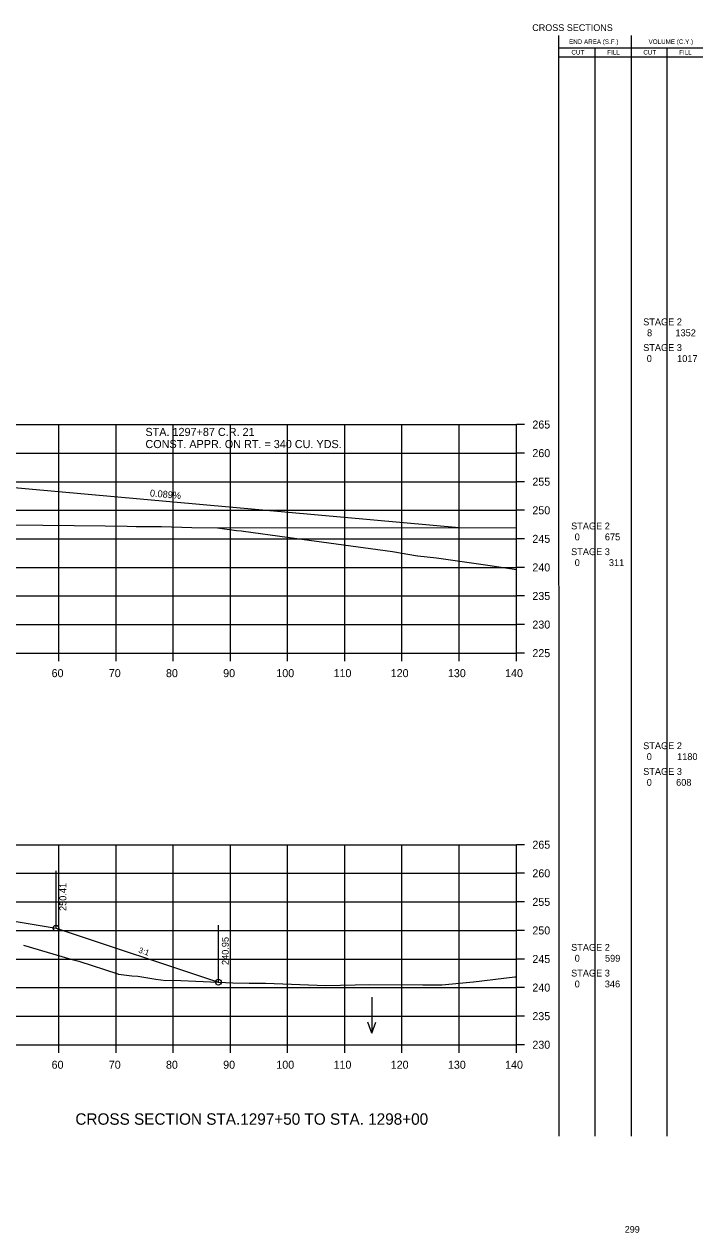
# Model space of a CAD drawing. Extents: x 1342547 to 1344156, y -1532351 to -1517216.
# Drawn here: x 1342756.8 to 1342875.5, y -1520417.1 to -1520205.6 of the extents above; entities that cross this region are included whole.
import ezdxf

# ---------------------------------------------------------------- set-up
doc = ezdxf.new("R2010")
doc.units = 0
for name, color, linetype in [('Level 2', 7, 'Continuous'), ('R_Axis', 7, 'Continuous'), ('R_Axis Annot', 7, 'Continuous'), ('R_Border Notes', 7, 'Continuous'), ('R_Draft', 7, 'Continuous'), ('R_Drive', 7, 'Continuous'), ('R_Exist Surface', 7, 'Continuous'), ('R_Fin Surface', 7, 'Continuous'), ('R_Grid', 7, 'Continuous'), ('R_No Plot', 7, 'Continuous'), ('R_Water', 7, 'Continuous'), ('R_Xsect Elev', 7, 'Continuous'), ('R_Xsect Slope', 7, 'Continuous')]:
    doc.layers.add(name, color=color, linetype=linetype)

msp = doc.modelspace()

# ---------------------------------------------------------------- linework, layer by layer
at = {"layer": 'Level 2'}
for p, q in [((1342850.33, -1520400.22), (1342850.32, -1520207.62)), ((1342862.99, -1520400.22), (1342862.99, -1520207.62)), ((1342850.32, -1520209.78), (1342863.59, -1520209.78)), ((1342856.66, -1520400.22), (1342856.66, -1520209.78)), ((1342863.59, -1520209.78), (1342875.48, -1520209.78)), ((1342869.23, -1520400.22), (1342869.23, -1520209.78)), ((1342850.32, -1520211.34), (1342863.59, -1520211.34)), ((1342863.59, -1520211.34), (1342875.48, -1520211.34))]:
    msp.add_line(p, q, dxfattribs=at)
at = {"layer": 'R_Axis'}
for p, q in [((1342842.87, -1520315.7), (1342842.87, -1520275.7)), ((1342844.27, -1520275.7), (1342842.87, -1520275.7)), ((1342844.27, -1520280.7), (1342842.87, -1520280.7)), ((1342844.27, -1520285.7), (1342842.87, -1520285.7)), ((1342844.27, -1520290.7), (1342842.87, -1520290.7)), ((1342844.27, -1520295.7), (1342842.87, -1520295.7)), ((1342844.27, -1520300.7), (1342842.87, -1520300.7)), ((1342844.27, -1520305.7), (1342842.87, -1520305.7)), ((1342844.27, -1520310.7), (1342842.87, -1520310.7)), ((1342562.87, -1520315.7), (1342842.87, -1520315.7)), ((1342762.87, -1520317.1), (1342762.87, -1520315.7)), ((1342772.87, -1520317.1), (1342772.87, -1520315.7)), ((1342782.87, -1520317.1), (1342782.87, -1520315.7)), ((1342792.87, -1520317.1), (1342792.87, -1520315.7)), ((1342802.87, -1520317.1), (1342802.87, -1520315.7)), ((1342812.87, -1520317.1), (1342812.87, -1520315.7)), ((1342822.87, -1520317.1), (1342822.87, -1520315.7)), ((1342832.87, -1520317.1), (1342832.87, -1520315.7)), ((1342842.87, -1520317.1), (1342842.87, -1520315.7)), ((1342844.27, -1520315.7), (1342842.87, -1520315.7)), ((1342842.87, -1520384.22), (1342842.87, -1520349.22)), ((1342844.27, -1520349.22), (1342842.87, -1520349.22)), ((1342844.27, -1520354.22), (1342842.87, -1520354.22)), ((1342844.27, -1520359.22), (1342842.87, -1520359.22)), ((1342844.27, -1520364.22), (1342842.87, -1520364.22)), ((1342844.27, -1520369.22), (1342842.87, -1520369.22)), ((1342844.27, -1520374.22), (1342842.87, -1520374.22)), ((1342844.27, -1520379.22), (1342842.87, -1520379.22)), ((1342562.87, -1520384.22), (1342842.87, -1520384.22)), ((1342762.87, -1520385.62), (1342762.87, -1520384.22)), ((1342772.87, -1520385.62), (1342772.87, -1520384.22)), ((1342782.87, -1520385.62), (1342782.87, -1520384.22)), ((1342792.87, -1520385.62), (1342792.87, -1520384.22)), ((1342802.87, -1520385.62), (1342802.87, -1520384.22)), ((1342812.87, -1520385.62), (1342812.87, -1520384.22)), ((1342822.87, -1520385.62), (1342822.87, -1520384.22)), ((1342832.87, -1520385.62), (1342832.87, -1520384.22)), ((1342842.87, -1520385.62), (1342842.87, -1520384.22)), ((1342844.27, -1520384.22), (1342842.87, -1520384.22))]:
    msp.add_line(p, q, dxfattribs=at)
at = {"layer": 'R_Drive'}
msp.add_line((1342790.62, -1520293.77), (1342842.87, -1520293.69), dxfattribs=at)
msp.add_lwpolyline([(1342734.37, -1520286.42), (1342752.37, -1520286.51), (1342832.87, -1520293.7)], dxfattribs=at)
at = {"layer": 'R_Exist Surface'}
for points in [[(1342754.63, -1520293.23), (1342770.94, -1520293.43), (1342774.82, -1520293.5), (1342776.4, -1520293.52), (1342780.81, -1520293.56), (1342786.11, -1520293.7), (1342790.62, -1520293.77), (1342793.96, -1520294.22), (1342794.78, -1520294.28), (1342795.18, -1520294.33), (1342802.79, -1520295.39), (1342821.19, -1520297.91), (1342825.6, -1520298.65), (1342825.62, -1520298.65), (1342828.88, -1520299.05), (1342837.87, -1520300.28), (1342842.87, -1520301.04)], [(1342756.71, -1520366.82), (1342764.98, -1520369.22), (1342766.35, -1520369.59), (1342773.16, -1520371.83), (1342773.26, -1520371.86), (1342773.3, -1520371.86), (1342775.64, -1520372.14), (1342776.66, -1520372.23), (1342779.85, -1520372.73), (1342781.55, -1520372.99), (1342782.9, -1520372.92), (1342793.3, -1520373.39), (1342796.17, -1520373.45), (1342799.01, -1520373.46), (1342809.57, -1520373.83), (1342817.23, -1520373.66), (1342826.54, -1520373.72), (1342829.84, -1520373.74), (1342835.35, -1520373.22), (1342842.58, -1520372.36), (1342842.87, -1520372.33)]]:
    msp.add_lwpolyline(points, dxfattribs=at)
at = {"layer": 'R_Fin Surface'}
msp.add_lwpolyline([(1342621.4, -1520374.02), (1342643.37, -1520366.69), (1342655.05, -1520364.75), (1342665.37, -1520363.03), (1342671.37, -1520362.79), (1342673.37, -1520362.71), (1342702.87, -1520361.58), (1342732.37, -1520360.45), (1342734.37, -1520360.37), (1342740.37, -1520360.14), (1342751.84, -1520362.05), (1342762.37, -1520363.81), (1342790.77, -1520373.27)], dxfattribs=at)
at = {"layer": 'R_Grid'}
for p, q in [((1342562.87, -1520275.7), (1342842.87, -1520275.7)), ((1342762.87, -1520315.7), (1342762.87, -1520275.7)), ((1342772.87, -1520315.7), (1342772.87, -1520275.7)), ((1342782.87, -1520315.7), (1342782.87, -1520275.7)), ((1342792.87, -1520315.7), (1342792.87, -1520275.7)), ((1342802.87, -1520315.7), (1342802.87, -1520275.7)), ((1342812.87, -1520315.7), (1342812.87, -1520275.7)), ((1342822.87, -1520315.7), (1342822.87, -1520275.7)), ((1342832.87, -1520315.7), (1342832.87, -1520275.7)), ((1342842.87, -1520315.7), (1342842.87, -1520275.7)), ((1342562.87, -1520280.7), (1342842.87, -1520280.7)), ((1342562.87, -1520285.7), (1342842.87, -1520285.7)), ((1342562.87, -1520290.7), (1342842.87, -1520290.7)), ((1342562.87, -1520295.7), (1342842.87, -1520295.7)), ((1342562.87, -1520300.7), (1342842.87, -1520300.7)), ((1342562.87, -1520305.7), (1342842.87, -1520305.7)), ((1342562.87, -1520310.7), (1342842.87, -1520310.7)), ((1342562.87, -1520315.7), (1342842.87, -1520315.7)), ((1342562.87, -1520349.22), (1342842.87, -1520349.22)), ((1342762.87, -1520384.22), (1342762.87, -1520349.22)), ((1342772.87, -1520384.22), (1342772.87, -1520349.22)), ((1342782.87, -1520384.22), (1342782.87, -1520349.22)), ((1342792.87, -1520384.22), (1342792.87, -1520349.22)), ((1342802.87, -1520384.22), (1342802.87, -1520349.22)), ((1342812.87, -1520384.22), (1342812.87, -1520349.22)), ((1342822.87, -1520384.22), (1342822.87, -1520349.22)), ((1342832.87, -1520384.22), (1342832.87, -1520349.22)), ((1342842.87, -1520384.22), (1342842.87, -1520349.22)), ((1342562.87, -1520354.22), (1342842.87, -1520354.22)), ((1342562.87, -1520359.22), (1342842.87, -1520359.22)), ((1342562.87, -1520364.22), (1342842.87, -1520364.22)), ((1342562.87, -1520369.22), (1342842.87, -1520369.22)), ((1342562.87, -1520374.22), (1342842.87, -1520374.22)), ((1342562.87, -1520379.22), (1342842.87, -1520379.22)), ((1342562.87, -1520384.22), (1342842.87, -1520384.22))]:
    msp.add_line(p, q, dxfattribs=at)
at = {"layer": 'R_No Plot'}
for centre in [(1342762.37, -1520363.81), (1342790.77, -1520373.27)]:
    msp.add_circle(centre, 0.5, dxfattribs=at)
at = {"layer": 'R_Water'}
for p, q in [((1342817.6, -1520375.91), (1342817.6, -1520382.2)), ((1342817.6, -1520382.2), (1342816.9, -1520380.27)), ((1342817.6, -1520382.2), (1342818.3, -1520380.27))]:
    msp.add_line(p, q, dxfattribs=at)
at = {"layer": 'R_Xsect Elev'}
for p, q in [((1342762.37, -1520363.81), (1342762.37, -1520353.81)), ((1342790.77, -1520373.27), (1342790.77, -1520363.27))]:
    msp.add_line(p, q, dxfattribs=at)

# ---------------------------------------------------------------- texts
at = {"layer": 'Level 2'}
for s, height, p in [('END AREA (S.F.)', 0.7937, (1342852.08, -1520209.1)), ('VOLUME (C.Y.)', 0.7937, (1342865.99, -1520209.1)), ('CUT', 0.794, (1342852.5, -1520210.96)), ('FILL', 0.794, (1342858.76, -1520210.96)), ('CUT', 0.794, (1342865.07, -1520210.96)), ('FILL', 0.794, (1342871.33, -1520210.96)), (' STAGE 2 ', 1.2, (1342864.6, -1520258.33)), ('8', 1.2, (1342865.72, -1520260.25)), ('1352', 1.2, (1342870.69, -1520260.25)), (' STAGE 3 ', 1.2, (1342864.6, -1520262.83)), ('0', 1.2, (1342865.67, -1520264.75)), ('1017', 1.2, (1342870.98, -1520264.75)), (' STAGE 2 ', 1.2, (1342852, -1520294.05)), ('0', 1.2, (1342853.07, -1520295.96)), ('675', 1.2, (1342858.35, -1520295.96)), (' STAGE 3 ', 1.2, (1342852, -1520298.55)), ('0', 1.2, (1342853.07, -1520300.46)), ('311', 1.2, (1342859.05, -1520300.46)), (' STAGE 2 ', 1.2, (1342864.6, -1520332.5)), ('0', 1.2, (1342865.67, -1520334.41)), ('1180', 1.2, (1342870.98, -1520334.41)), (' STAGE 3 ', 1.2, (1342864.6, -1520337)), ('0', 1.2, (1342865.67, -1520338.91)), ('608', 1.2, (1342870.81, -1520338.91)), (' STAGE 2 ', 1.2, (1342852, -1520367.78)), ('0', 1.2, (1342853.07, -1520369.69)), ('599', 1.2, (1342858.37, -1520369.69)), (' STAGE 3 ', 1.2, (1342852, -1520372.28)), ('0', 1.2, (1342853.07, -1520374.19)), ('346', 1.2, (1342858.34, -1520374.19))]:
    msp.add_text(s, height=height, dxfattribs=at).set_placement(p)
at = {"layer": 'R_Axis Annot'}
for s, p in [('265', (1342845.67, -1520276.4)), ('260', (1342845.67, -1520281.4)), ('255', (1342845.67, -1520286.4)), ('250', (1342845.67, -1520291.4)), ('245', (1342845.67, -1520296.4)), ('240', (1342845.67, -1520301.4)), ('235', (1342845.67, -1520306.4)), ('230', (1342845.67, -1520311.4)), ('225', (1342845.67, -1520316.4)), ('60', (1342761.6, -1520319.9)), ('70', (1342771.6, -1520319.9)), ('80', (1342781.6, -1520319.9)), ('90', (1342791.6, -1520319.9)), ('100', (1342800.9, -1520319.9)), ('110', (1342810.9, -1520319.9)), ('120', (1342820.9, -1520319.9)), ('130', (1342830.9, -1520319.9)), ('140', (1342840.9, -1520319.9)), ('265', (1342845.67, -1520349.92)), ('260', (1342845.67, -1520354.92)), ('255', (1342845.67, -1520359.92)), ('250', (1342845.67, -1520364.92)), ('245', (1342845.67, -1520369.92)), ('240', (1342845.67, -1520374.92)), ('235', (1342845.67, -1520379.92)), ('230', (1342845.67, -1520384.92)), ('60', (1342761.6, -1520388.42)), ('70', (1342771.6, -1520388.42)), ('80', (1342781.6, -1520388.42)), ('90', (1342791.6, -1520388.42)), ('100', (1342800.9, -1520388.42)), ('110', (1342810.9, -1520388.42)), ('120', (1342820.9, -1520388.42)), ('130', (1342830.9, -1520388.42)), ('140', (1342840.9, -1520388.42))]:
    msp.add_text(s, height=1.4, dxfattribs=at).set_placement(p)
at = {"layer": 'R_Border Notes'}
for s, height, p in [('CROSS SECTIONS', 1.1775, (1342845.65, -1520206.84)), ('STA. 1297+87 C.R. 21', 1.4147, (1342778.01, -1520277.7)), ('CONST. APPR. ON RT. = 340 CU. YDS.', 1.4147, (1342778.01, -1520279.82)), ('299', 1.178, (1342861.82, -1520417.12))]:
    msp.add_text(s, height=height, dxfattribs=at).set_placement(p)
at = {"layer": 'R_Draft'}
msp.add_text('CROSS SECTION STA.1297+50 TO STA. 1298+00', height=2, dxfattribs=at).set_placement((1342765.76, -1520398.22))
at = {"layer": 'R_Xsect Elev'}
for s, rotation, p in [('0.089%', 354.8928, (1342778.75, -1520288.26)), ('250.41', 90, (1342764.17, -1520360.81)), ('240.95', 90, (1342792.57, -1520370.27))]:
    msp.add_text(s, height=1.2, rotation=rotation, dxfattribs=at).set_placement(p)
at = {"layer": 'R_Xsect Slope'}
msp.add_text('3:1', height=1, rotation=341.5651, dxfattribs=at).set_placement((1342776.72, -1520368.07))

doc.saveas('drawing.dxf')
